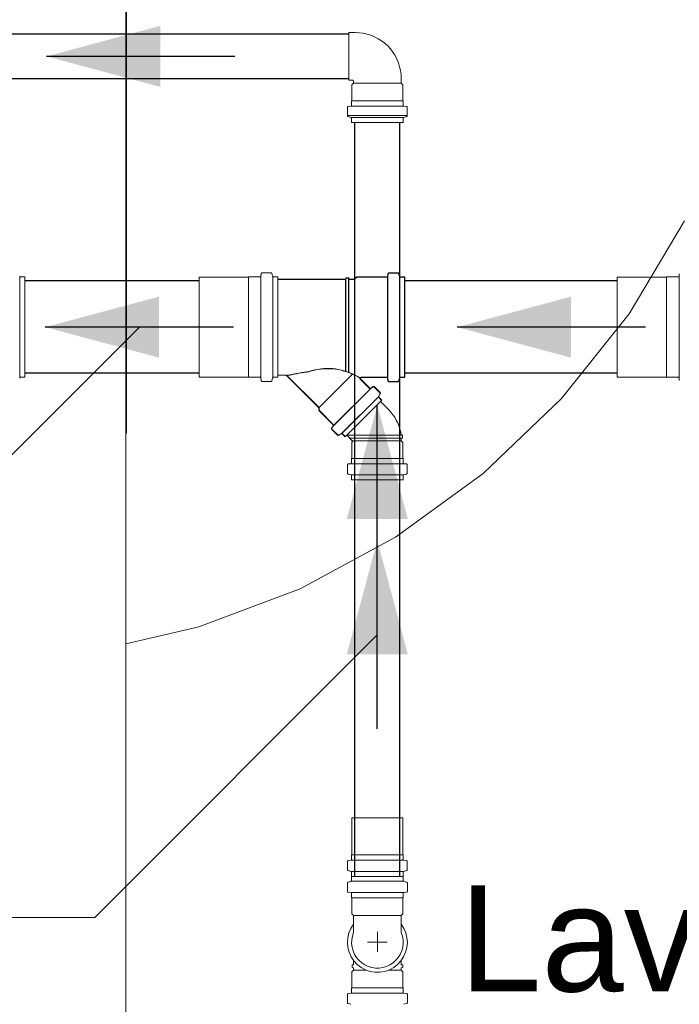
# Model space of a CAD drawing. Header units: millimetres. Extents: x 321 to 585, y -277 to 9.
# Tile 609 of 656: x 387.66 to 389.06, y -125.04 to -122.95. Entities that reach past the tile are written whole.
import ezdxf

# ---------------------------------------------------------------- set-up
doc = ezdxf.new("R2010")
doc.units = ezdxf.units.MM
doc.header["$MEASUREMENT"] = 0
doc.linetypes.add('NULL', pattern=[0])
for name, color, linetype, lineweight in [('Ambiente-Textos', 251, 'Continuous', 5), ('CV-Condutos', 1, 'Continuous', 25), ('CV-Sentido conduto', 9, 'Continuous', 30), ('IFC-Laje-Contorno', 134, 'Continuous', 5), ('IFC-Viga-Contorno', 66, 'Continuous', 5), ('Simbolos', 5, 'Continuous', 20), ('Simbolos_int', 2, 'Continuous', 15), ('TQ-Condutos', 3, 'Continuous', 25), ('TQ-Sentido conduto', 9, 'Continuous', 30), ('TQ-Textos conduto', 7, 'Continuous', 9)]:
    doc.layers.add(name, color=color, linetype=linetype, lineweight=lineweight)
doc.styles.add('Arial', font='arial.ttf')

msp = doc.modelspace()

# ---------------------------------------------------------------- hatches: boundary and pattern name
at = {"layer": 'CV-Sentido conduto', "linetype": 'Continuous'}
for points in [[(387.7212, -123.0319), (387.9627, -123.0966), (387.9627, -122.9672)], [(388.4236, -123.7722), (388.3589, -124.0136), (388.4883, -124.0136)]]:
    msp.add_hatch(color=7, dxfattribs=at).paths.add_polyline_path(points)
at = {"layer": 'TQ-Sentido conduto', "linetype": 'Continuous'}
for points in [[(387.7186, -123.6066), (387.9601, -123.6713), (387.9601, -123.5419)], [(388.5931, -123.6066), (388.8346, -123.6713), (388.8346, -123.5419)], [(388.4236, -124.0595), (388.3589, -124.301), (388.4883, -124.301)]]:
    msp.add_hatch(color=7, dxfattribs=at).paths.add_polyline_path(points)

# ---------------------------------------------------------------- linework, layer by layer
at = {"layer": 'CV-Condutos'}
for p, q in [((388.363, -122.9844), (387.4875, -122.9844)), ((388.363, -123.0794), (387.4875, -123.0794)), ((388.3761, -124.7724), (388.3761, -123.1719)), ((388.4711, -124.7724), (388.4711, -123.1719))]:
    msp.add_line(p, q, dxfattribs=at)
at = {"layer": 'CV-Sentido conduto'}
for points in [[(388.1212, -123.0319), (387.7212, -123.0319)], [(388.4236, -124.1722), (388.4236, -123.7722)]]:
    msp.add_lwpolyline(points, dxfattribs=at)
at = {"layer": 'IFC-Laje-Contorno', "color": 7, "lineweight": 5}
for p, q in [((387.8914, -123.8316), (387.8914, -122.6037)), ((388.9579, -123.5782), (389.0758, -123.3807)), ((388.8145, -123.7582), (388.9579, -123.5782)), ((388.6484, -123.9172), (388.8145, -123.7582)), ((387.8895, -123.8316), (387.8914, -123.8316)), ((388.4624, -124.0526), (388.6484, -123.9172)), ((388.2599, -124.1618), (388.4624, -124.0526)), ((388.0447, -124.2429), (388.2599, -124.1618)), ((387.8895, -124.2785), (388.0447, -124.2429))]:
    msp.add_line(p, q, dxfattribs=at)
at = {"layer": 'IFC-Viga-Contorno', "color": 7, "lineweight": 5}
msp.add_line((387.8895, -126.5316), (387.8895, -122.7629), dxfattribs=at)
at = {"layer": 'Simbolos'}
for p, q in [((388.3765, -122.9812), (388.363, -122.9812)), ((388.4743, -123.0888), (388.4743, -123.079)), ((388.3709, -123.0826), (388.363, -123.0826)), ((388.3693, -123.0924), (388.3729, -123.0888)), ((388.3693, -123.126), (388.3693, -123.0924)), ((388.3729, -123.0888), (388.3729, -123.0846)), ((388.4779, -123.0924), (388.4743, -123.0888)), ((388.4779, -123.126), (388.4779, -123.0924)), ((388.36, -123.1577), (388.36, -123.1402)), ((388.3618, -123.1382), (388.3671, -123.1378)), ((388.3689, -123.1264), (388.3693, -123.126)), ((388.3689, -123.1358), (388.3689, -123.1264)), ((388.4783, -123.1264), (388.4779, -123.126)), ((388.4783, -123.1358), (388.4783, -123.1264)), ((388.4854, -123.1382), (388.4801, -123.1378)), ((388.4872, -123.1577), (388.4872, -123.1402)), ((388.3615, -123.1597), (388.3674, -123.1613)), ((388.4852, -123.1577), (388.362, -123.1577)), ((388.4857, -123.1597), (388.4798, -123.1613)), ((388.3689, -123.1719), (388.3689, -123.1632)), ((388.4783, -123.1719), (388.3689, -123.1719)), ((388.4783, -123.1719), (388.4783, -123.1632)), ((388.177, -123.4931), (388.1765, -123.4983)), ((388.1979, -123.4913), (388.179, -123.4913)), ((388.1998, -123.4928), (388.2014, -123.4986)), ((388.446, -123.4936), (388.4455, -123.4988)), ((388.4465, -123.4931), (388.446, -123.4983)), ((388.4669, -123.4918), (388.448, -123.4918)), ((388.4674, -123.4913), (388.4485, -123.4913)), ((388.4688, -123.4933), (388.4704, -123.4991)), ((388.4693, -123.4928), (388.4709, -123.4986)), ((389.0646, -123.4931), (389.0642, -123.4983)), ((387.6752, -123.5001), (387.6664, -123.5001)), ((387.6752, -123.5001), (387.6752, -123.7131)), ((388.1499, -123.5006), (388.0452, -123.5006)), ((388.1504, -123.5001), (388.1499, -123.5006)), ((388.1746, -123.5001), (388.1504, -123.5001)), ((388.2122, -123.5001), (388.2033, -123.5001)), ((388.2122, -123.5001), (388.2122, -123.7131)), ((388.3562, -123.5055), (388.2122, -123.5055)), ((388.2122, -123.5055), (388.2122, -123.7087)), ((388.3567, -123.505), (388.2127, -123.505)), ((388.2127, -123.505), (388.2127, -123.7082)), ((388.3562, -123.5055), (388.3565, -123.5025)), ((388.3562, -123.7008), (388.3562, -123.5055)), ((388.3623, -123.5025), (388.3565, -123.5025)), ((388.3567, -123.505), (388.357, -123.502)), ((388.3567, -123.7003), (388.3567, -123.505)), ((388.3628, -123.502), (388.357, -123.502)), ((388.3626, -123.5055), (388.3623, -123.5025)), ((388.3626, -123.703), (388.3626, -123.5055)), ((388.375, -123.5055), (388.3626, -123.5055)), ((388.3631, -123.505), (388.3628, -123.502)), ((388.3631, -123.7025), (388.3631, -123.505)), ((388.3755, -123.505), (388.3631, -123.505)), ((388.3799, -123.5006), (388.375, -123.5055)), ((388.375, -123.7082), (388.375, -123.5055)), ((388.3804, -123.5001), (388.3755, -123.505)), ((388.3755, -123.7077), (388.3755, -123.505)), ((388.4436, -123.5006), (388.3799, -123.5006)), ((388.4441, -123.5001), (388.3804, -123.5001)), ((388.4454, -123.5006), (388.4454, -123.7136)), ((388.4459, -123.5001), (388.4459, -123.7131)), ((388.4708, -123.5006), (388.4708, -123.7136)), ((388.4713, -123.5001), (388.4713, -123.7131)), ((388.4812, -123.5006), (388.4723, -123.5006)), ((388.4817, -123.5001), (388.4728, -123.5001)), ((388.4812, -123.5006), (388.4812, -123.7136)), ((388.4817, -123.5001), (388.4817, -123.7131)), ((389.0375, -123.5006), (388.9329, -123.5006)), ((389.038, -123.5001), (389.0375, -123.5006)), ((389.0622, -123.5001), (389.038, -123.5001)), ((388.3714, -123.7059), (388.2999, -123.7774)), ((387.6752, -123.7131), (387.6664, -123.7131)), ((388.1499, -123.7126), (388.0452, -123.7126)), ((388.1504, -123.7131), (388.1499, -123.7126)), ((388.1746, -123.7131), (388.1504, -123.7131)), ((388.177, -123.7201), (388.1765, -123.7149)), ((388.1979, -123.7219), (388.179, -123.7219)), ((388.1998, -123.7204), (388.2014, -123.7146)), ((388.2122, -123.7131), (388.2033, -123.7131)), ((388.2301, -123.7087), (388.2122, -123.7087)), ((388.2306, -123.7082), (388.2127, -123.7082)), ((388.2994, -123.7779), (388.2301, -123.7087)), ((388.2999, -123.7774), (388.2306, -123.7082)), ((388.3709, -123.7064), (388.2994, -123.7779)), ((388.4071, -123.7366), (388.3875, -123.717)), ((388.4076, -123.7361), (388.388, -123.7165)), ((388.4436, -123.7136), (388.3889, -123.7136)), ((388.4441, -123.7131), (388.3894, -123.7131)), ((388.446, -123.7206), (388.4455, -123.7154)), ((388.4465, -123.7201), (388.446, -123.7149)), ((388.4669, -123.7224), (388.448, -123.7224)), ((388.4674, -123.7219), (388.4485, -123.7219)), ((388.4688, -123.7209), (388.4704, -123.7151)), ((388.4693, -123.7204), (388.4709, -123.7146)), ((388.4812, -123.7136), (388.4723, -123.7136)), ((388.4817, -123.7131), (388.4728, -123.7131)), ((389.0375, -123.7126), (388.9329, -123.7126)), ((389.038, -123.7131), (389.0375, -123.7126)), ((389.0622, -123.7131), (389.038, -123.7131)), ((389.0646, -123.7201), (389.0642, -123.7149)), ((388.4084, -123.7379), (388.331, -123.8153)), ((388.4089, -123.7374), (388.3315, -123.8148)), ((388.4138, -123.7333), (388.4098, -123.7367)), ((388.4143, -123.7328), (388.4103, -123.7362)), ((388.4289, -123.7458), (388.4165, -123.7334)), ((388.4294, -123.7453), (388.417, -123.7329)), ((388.4297, -123.7478), (388.4267, -123.7531)), ((388.4254, -123.7549), (388.348, -123.8323)), ((388.4259, -123.7544), (388.3485, -123.8318)), ((388.4326, -123.7621), (388.3553, -123.8395)), ((388.4331, -123.7616), (388.3558, -123.839)), ((388.4292, -123.7483), (388.4262, -123.7536)), ((388.4326, -123.7621), (388.4265, -123.756)), ((388.4331, -123.7616), (388.427, -123.7555)), ((388.4479, -123.7821), (388.4303, -123.7645)), ((388.2994, -123.7836), (388.2994, -123.7779)), ((388.3297, -123.814), (388.2994, -123.7836)), ((388.2999, -123.7831), (388.2999, -123.7774)), ((388.3302, -123.8135), (388.2999, -123.7831)), ((388.3265, -123.8207), (388.3299, -123.8167)), ((388.339, -123.8358), (388.3266, -123.8234)), ((388.327, -123.8202), (388.3304, -123.8162)), ((388.3395, -123.8353), (388.3271, -123.8229)), ((388.3414, -123.8361), (388.3467, -123.833)), ((388.3419, -123.8356), (388.3472, -123.8325)), ((388.3553, -123.8395), (388.3491, -123.8334)), ((388.3558, -123.839), (388.3496, -123.8329)), ((388.37, -123.8476), (388.3586, -123.8362)), ((388.3693, -123.8512), (388.37, -123.8504)), ((388.3693, -123.8848), (388.3693, -123.8512)), ((388.4743, -123.836), (388.4773, -123.8362)), ((388.4743, -123.8424), (388.4773, -123.8421)), ((388.4743, -123.8476), (388.4743, -123.8424)), ((388.4779, -123.8512), (388.4743, -123.8476)), ((388.4773, -123.8421), (388.4773, -123.8362)), ((388.4779, -123.8848), (388.4779, -123.8512)), ((388.3689, -123.8852), (388.3693, -123.8848)), ((388.3689, -123.8945), (388.3689, -123.8852)), ((388.4783, -123.8852), (388.4779, -123.8848)), ((388.4783, -123.8945), (388.4783, -123.8852)), ((388.36, -123.9165), (388.36, -123.899)), ((388.3618, -123.897), (388.3671, -123.8965)), ((388.4854, -123.897), (388.4801, -123.8965)), ((388.4872, -123.9165), (388.4872, -123.899)), ((388.3615, -123.9184), (388.3674, -123.92)), ((388.3689, -123.9307), (388.3689, -123.922)), ((388.4783, -123.9307), (388.3689, -123.9307)), ((388.4783, -123.9307), (388.4783, -123.922)), ((388.4857, -123.9184), (388.4798, -123.92)), ((388.3693, -124.7265), (388.3693, -124.6484)), ((388.4779, -124.7265), (388.4779, -124.6484)), ((388.3689, -124.7269), (388.3693, -124.7265)), ((388.3689, -124.7363), (388.3689, -124.7269)), ((388.4783, -124.7269), (388.4779, -124.7265)), ((388.4783, -124.7363), (388.4783, -124.7269)), ((388.36, -124.7582), (388.36, -124.7407)), ((388.3618, -124.7387), (388.3671, -124.7383)), ((388.4854, -124.7387), (388.4801, -124.7383)), ((388.4872, -124.7582), (388.4872, -124.7407)), ((388.3615, -124.7602), (388.3674, -124.7618)), ((388.3689, -124.7724), (388.3689, -124.7637)), ((388.4783, -124.7724), (388.4783, -124.7637)), ((388.4857, -124.7602), (388.4798, -124.7618)), ((388.3601, -124.7866), (388.3601, -124.8041)), ((388.3616, -124.7846), (388.3675, -124.783)), ((388.4783, -124.7724), (388.3689, -124.7724)), ((388.369, -124.7724), (388.4784, -124.7724)), ((388.369, -124.7724), (388.369, -124.7811)), ((388.4784, -124.7724), (388.4784, -124.7811)), ((388.4858, -124.7846), (388.4799, -124.783)), ((388.4873, -124.7866), (388.4873, -124.8041)), ((388.3619, -124.8061), (388.3672, -124.8065)), ((388.369, -124.8085), (388.369, -124.8179)), ((388.4784, -124.8085), (388.4784, -124.8179)), ((388.4855, -124.8061), (388.4802, -124.8065)), ((388.369, -124.8179), (388.3694, -124.8183)), ((388.3694, -124.8183), (388.3694, -124.8519)), ((388.4784, -124.8179), (388.478, -124.8183)), ((388.478, -124.8183), (388.478, -124.8519)), ((388.3694, -124.8519), (388.373, -124.8555)), ((388.373, -124.8555), (388.373, -124.8919)), ((388.478, -124.8519), (388.4744, -124.8555)), ((388.4744, -124.8555), (388.4744, -124.8919)), ((388.373, -124.9599), (388.37, -124.9602)), ((388.37, -124.966), (388.37, -124.9602)), ((388.373, -124.9599), (388.373, -124.9508)), ((388.4744, -124.9599), (388.4744, -124.9508)), ((388.4744, -124.9599), (388.4774, -124.9602)), ((388.4774, -124.966), (388.4774, -124.9602)), ((388.3694, -124.9751), (388.373, -124.9715)), ((388.3694, -125.0087), (388.3694, -124.9751)), ((388.373, -124.9663), (388.37, -124.966)), ((388.373, -124.9715), (388.373, -124.9663)), ((388.4744, -124.9663), (388.4774, -124.966)), ((388.4744, -124.9715), (388.4744, -124.9663)), ((388.478, -124.9751), (388.4744, -124.9715)), ((388.478, -125.0087), (388.478, -124.9751)), ((388.3601, -125.0404), (388.3601, -125.0229)), ((388.3619, -125.0209), (388.3672, -125.0205)), ((388.369, -125.0091), (388.3694, -125.0087)), ((388.369, -125.0185), (388.369, -125.0091)), ((388.4784, -125.0091), (388.478, -125.0087)), ((388.4784, -125.0185), (388.4784, -125.0091)), ((388.4855, -125.0209), (388.4802, -125.0205)), ((388.4873, -125.0404), (388.4873, -125.0229)), ((388.3616, -125.0424), (388.3675, -125.044)), ((388.4858, -125.0424), (388.4799, -125.044))]:
    msp.add_line(p, q, dxfattribs=at)
for points in [[(388.4743, -123.079), (388.4739, -123.0705), (388.4728, -123.062), (388.471, -123.0537), (388.4684, -123.0456), (388.4651, -123.0377), (388.4612, -123.0301), (388.4566, -123.0229), (388.4514, -123.0161), (388.4456, -123.0098), (388.4394, -123.0041), (388.4326, -122.9989), (388.4254, -122.9943), (388.4178, -122.9904), (388.4099, -122.9871), (388.4018, -122.9845), (388.3935, -122.9827), (388.385, -122.9816), (388.3765, -122.9812)], [(388.3729, -123.0846), (388.3729, -123.0843), (388.3728, -123.0839), (388.3726, -123.0836), (388.3724, -123.0833), (388.3722, -123.0831), (388.3719, -123.0829), (388.3716, -123.0827), (388.3712, -123.0826), (388.3709, -123.0826)], [(388.3618, -123.1382), (388.3615, -123.1383), (388.3612, -123.1384), (388.3609, -123.1386), (388.3606, -123.1388), (388.3604, -123.139), (388.3602, -123.1393), (388.3601, -123.1396), (388.36, -123.1399), (388.36, -123.1402)], [(388.3671, -123.1378), (388.3674, -123.1377), (388.3677, -123.1376), (388.368, -123.1374), (388.3683, -123.1372), (388.3685, -123.137), (388.3687, -123.1367), (388.3688, -123.1364), (388.3689, -123.1361), (388.3689, -123.1358)], [(388.4783, -123.1358), (388.4783, -123.1361), (388.4784, -123.1364), (388.4785, -123.1367), (388.4787, -123.137), (388.4789, -123.1372), (388.4792, -123.1374), (388.4795, -123.1376), (388.4798, -123.1377), (388.4801, -123.1378)], [(388.4872, -123.1402), (388.4872, -123.1399), (388.4871, -123.1396), (388.487, -123.1393), (388.4868, -123.139), (388.4866, -123.1388), (388.4863, -123.1386), (388.486, -123.1384), (388.4857, -123.1383), (388.4854, -123.1382)], [(388.36, -123.1577), (388.36, -123.158), (388.3601, -123.1583), (388.3602, -123.1586), (388.3603, -123.1588), (388.3605, -123.1591), (388.3607, -123.1593), (388.3609, -123.1594), (388.3612, -123.1596), (388.3615, -123.1597)], [(388.3689, -123.1632), (388.3689, -123.1629), (388.3688, -123.1626), (388.3687, -123.1624), (388.3686, -123.1621), (388.3684, -123.1619), (388.3682, -123.1617), (388.3679, -123.1615), (388.3677, -123.1614), (388.3674, -123.1613)], [(388.4798, -123.1613), (388.4795, -123.1614), (388.4792, -123.1615), (388.479, -123.1617), (388.4788, -123.1619), (388.4786, -123.1621), (388.4785, -123.1624), (388.4784, -123.1626), (388.4783, -123.1629), (388.4783, -123.1632)], [(388.4857, -123.1597), (388.486, -123.1596), (388.4862, -123.1594), (388.4865, -123.1593), (388.4867, -123.1591), (388.4869, -123.1588), (388.487, -123.1586), (388.4871, -123.1583), (388.4872, -123.158), (388.4872, -123.1577)], [(388.179, -123.4913), (388.1787, -123.4913), (388.1784, -123.4914), (388.1781, -123.4915), (388.1778, -123.4917), (388.1775, -123.4919), (388.1773, -123.4922), (388.1772, -123.4925), (388.1771, -123.4928), (388.177, -123.4931)], [(388.1998, -123.4928), (388.1997, -123.4925), (388.1996, -123.4922), (388.1994, -123.492), (388.1992, -123.4918), (388.199, -123.4916), (388.1987, -123.4915), (388.1985, -123.4914), (388.1982, -123.4913), (388.1979, -123.4913)], [(388.448, -123.4918), (388.4477, -123.4918), (388.4473, -123.4919), (388.447, -123.492), (388.4468, -123.4922), (388.4465, -123.4924), (388.4463, -123.4927), (388.4462, -123.493), (388.446, -123.4933), (388.446, -123.4936)], [(388.4485, -123.4913), (388.4482, -123.4913), (388.4478, -123.4914), (388.4475, -123.4915), (388.4473, -123.4917), (388.447, -123.4919), (388.4468, -123.4922), (388.4467, -123.4925), (388.4465, -123.4928), (388.4465, -123.4931)], [(388.4688, -123.4933), (388.4687, -123.493), (388.4686, -123.4927), (388.4684, -123.4925), (388.4682, -123.4923), (388.468, -123.4921), (388.4677, -123.492), (388.4675, -123.4919), (388.4672, -123.4918), (388.4669, -123.4918)], [(388.4693, -123.4928), (388.4692, -123.4925), (388.4691, -123.4922), (388.4689, -123.492), (388.4687, -123.4918), (388.4685, -123.4916), (388.4682, -123.4915), (388.468, -123.4914), (388.4677, -123.4913), (388.4674, -123.4913)], [(387.6644, -123.4986), (387.6645, -123.4989), (387.6647, -123.4991), (387.6648, -123.4994), (387.665, -123.4996), (387.6653, -123.4998), (387.6655, -123.4999), (387.6658, -123.5), (387.6661, -123.5001), (387.6664, -123.5001)], [(388.1746, -123.5001), (388.1749, -123.5001), (388.1752, -123.5), (388.1755, -123.4998), (388.1758, -123.4997), (388.176, -123.4994), (388.1762, -123.4992), (388.1764, -123.4989), (388.1765, -123.4986), (388.1766, -123.4983)], [(388.2014, -123.4986), (388.2015, -123.4989), (388.2016, -123.4991), (388.2018, -123.4994), (388.202, -123.4996), (388.2022, -123.4998), (388.2025, -123.4999), (388.2028, -123.5), (388.2031, -123.5001), (388.2033, -123.5001)], [(388.4436, -123.5006), (388.4439, -123.5006), (388.4442, -123.5005), (388.4445, -123.5003), (388.4448, -123.5002), (388.445, -123.4999), (388.4452, -123.4997), (388.4454, -123.4994), (388.4455, -123.4991), (388.4456, -123.4988)], [(388.4441, -123.5001), (388.4444, -123.5001), (388.4447, -123.5), (388.445, -123.4998), (388.4453, -123.4997), (388.4455, -123.4994), (388.4457, -123.4992), (388.4459, -123.4989), (388.446, -123.4986), (388.4461, -123.4983)], [(388.4704, -123.4991), (388.4705, -123.4994), (388.4706, -123.4996), (388.4708, -123.4999), (388.471, -123.5001), (388.4712, -123.5003), (388.4715, -123.5004), (388.4717, -123.5005), (388.472, -123.5006), (388.4723, -123.5006)], [(388.4709, -123.4986), (388.471, -123.4989), (388.4711, -123.4991), (388.4713, -123.4994), (388.4715, -123.4996), (388.4717, -123.4998), (388.472, -123.4999), (388.4722, -123.5), (388.4725, -123.5001), (388.4728, -123.5001)], [(389.0622, -123.5001), (389.0625, -123.5001), (389.0628, -123.5), (389.0631, -123.4998), (389.0634, -123.4997), (389.0637, -123.4994), (389.0639, -123.4992), (389.064, -123.4989), (389.0641, -123.4986), (389.0642, -123.4983)], [(388.2781, -123.7012), (388.2729, -123.702), (388.2678, -123.7029), (388.2626, -123.7037), (388.2575, -123.7046), (388.2523, -123.7056), (388.2472, -123.7065), (388.242, -123.7075), (388.2369, -123.7085), (388.2318, -123.7096)], [(388.2786, -123.7007), (388.2734, -123.7015), (388.2683, -123.7024), (388.2631, -123.7032), (388.258, -123.7041), (388.2528, -123.7051), (388.2477, -123.706), (388.2425, -123.707), (388.2374, -123.708), (388.2323, -123.7091)], [(388.3346, -123.6956), (388.3283, -123.695), (388.3219, -123.6948), (388.3156, -123.6948), (388.3092, -123.6951), (388.3029, -123.6958), (388.2966, -123.6967), (388.2904, -123.6979), (388.2842, -123.6994), (388.2781, -123.7012)], [(388.3351, -123.6951), (388.3288, -123.6945), (388.3224, -123.6943), (388.3161, -123.6943), (388.3097, -123.6946), (388.3034, -123.6953), (388.2971, -123.6962), (388.2909, -123.6974), (388.2847, -123.6989), (388.2786, -123.7007)], [(388.3871, -123.7147), (388.3817, -123.7116), (388.3761, -123.7088), (388.3704, -123.7062), (388.3647, -123.7038), (388.3588, -123.7017), (388.3528, -123.6998), (388.3468, -123.6981), (388.3407, -123.6967), (388.3346, -123.6956)], [(388.3876, -123.7142), (388.3822, -123.7111), (388.3766, -123.7083), (388.3709, -123.7057), (388.3652, -123.7033), (388.3593, -123.7012), (388.3533, -123.6993), (388.3473, -123.6976), (388.3412, -123.6962), (388.3351, -123.6951)], [(387.6664, -123.7131), (387.6661, -123.7131), (387.6658, -123.7132), (387.6655, -123.7133), (387.6653, -123.7134), (387.665, -123.7136), (387.6648, -123.7138), (387.6647, -123.714), (387.6645, -123.7143), (387.6644, -123.7146)], [(388.1766, -123.7149), (388.1765, -123.7146), (388.1764, -123.7143), (388.1762, -123.714), (388.176, -123.7137), (388.1758, -123.7135), (388.1755, -123.7133), (388.1752, -123.7132), (388.1749, -123.7131), (388.1746, -123.7131)], [(388.177, -123.7201), (388.1771, -123.7204), (388.1772, -123.7207), (388.1773, -123.721), (388.1775, -123.7212), (388.1778, -123.7215), (388.1781, -123.7216), (388.1784, -123.7218), (388.1787, -123.7219), (388.179, -123.7219)], [(388.1979, -123.7219), (388.1982, -123.7219), (388.1985, -123.7218), (388.1987, -123.7217), (388.199, -123.7216), (388.1992, -123.7214), (388.1994, -123.7212), (388.1996, -123.7209), (388.1997, -123.7207), (388.1998, -123.7204)], [(388.2033, -123.7131), (388.2031, -123.7131), (388.2028, -123.7132), (388.2025, -123.7133), (388.2022, -123.7134), (388.202, -123.7136), (388.2018, -123.7138), (388.2016, -123.714), (388.2015, -123.7143), (388.2014, -123.7146)], [(388.2318, -123.7096), (388.2316, -123.7094), (388.2315, -123.7092), (388.2313, -123.7091), (388.2312, -123.709), (388.231, -123.7089), (388.2308, -123.7088), (388.2306, -123.7087), (388.2303, -123.7087), (388.2301, -123.7087)], [(388.2323, -123.7091), (388.2321, -123.7089), (388.232, -123.7087), (388.2318, -123.7086), (388.2317, -123.7085), (388.2315, -123.7084), (388.2313, -123.7083), (388.2311, -123.7082), (388.2308, -123.7082), (388.2306, -123.7082)], [(388.3889, -123.7136), (388.3886, -123.7136), (388.3884, -123.7137), (388.3881, -123.7137), (388.3879, -123.7139), (388.3877, -123.714), (388.3875, -123.7142), (388.3873, -123.7144), (388.3872, -123.7146), (388.3871, -123.7148), (388.387, -123.7151), (388.3869, -123.7153), (388.3869, -123.7156), (388.3869, -123.7158), (388.387, -123.7161), (388.3871, -123.7164), (388.3872, -123.7166), (388.3873, -123.7168), (388.3875, -123.717)], [(388.3894, -123.7131), (388.3891, -123.7131), (388.3889, -123.7132), (388.3886, -123.7132), (388.3884, -123.7134), (388.3882, -123.7135), (388.388, -123.7137), (388.3878, -123.7139), (388.3877, -123.7141), (388.3876, -123.7143), (388.3875, -123.7146), (388.3874, -123.7148), (388.3874, -123.7151), (388.3874, -123.7153), (388.3875, -123.7156), (388.3876, -123.7159), (388.3877, -123.7161), (388.3878, -123.7163), (388.388, -123.7165)], [(388.4456, -123.7154), (388.4455, -123.7151), (388.4454, -123.7148), (388.4452, -123.7145), (388.445, -123.7142), (388.4448, -123.714), (388.4445, -123.7138), (388.4442, -123.7137), (388.4439, -123.7136), (388.4436, -123.7136)], [(388.4461, -123.7149), (388.446, -123.7146), (388.4459, -123.7143), (388.4457, -123.714), (388.4455, -123.7137), (388.4453, -123.7135), (388.445, -123.7133), (388.4447, -123.7132), (388.4444, -123.7131), (388.4441, -123.7131)], [(388.446, -123.7206), (388.446, -123.7209), (388.4462, -123.7212), (388.4463, -123.7215), (388.4465, -123.7217), (388.4468, -123.722), (388.447, -123.7221), (388.4473, -123.7223), (388.4477, -123.7224), (388.448, -123.7224)], [(388.4465, -123.7201), (388.4465, -123.7204), (388.4467, -123.7207), (388.4468, -123.721), (388.447, -123.7212), (388.4473, -123.7215), (388.4475, -123.7216), (388.4478, -123.7218), (388.4482, -123.7219), (388.4485, -123.7219)], [(388.4669, -123.7224), (388.4672, -123.7224), (388.4675, -123.7223), (388.4677, -123.7222), (388.468, -123.7221), (388.4682, -123.7219), (388.4684, -123.7217), (388.4686, -123.7214), (388.4687, -123.7212), (388.4688, -123.7209)], [(388.4674, -123.7219), (388.4677, -123.7219), (388.468, -123.7218), (388.4682, -123.7217), (388.4685, -123.7216), (388.4687, -123.7214), (388.4689, -123.7212), (388.4691, -123.7209), (388.4692, -123.7207), (388.4693, -123.7204)], [(388.4723, -123.7136), (388.472, -123.7136), (388.4717, -123.7137), (388.4715, -123.7138), (388.4712, -123.7139), (388.471, -123.7141), (388.4708, -123.7143), (388.4706, -123.7145), (388.4705, -123.7148), (388.4704, -123.7151)], [(388.4728, -123.7131), (388.4725, -123.7131), (388.4722, -123.7132), (388.472, -123.7133), (388.4717, -123.7134), (388.4715, -123.7136), (388.4713, -123.7138), (388.4711, -123.714), (388.471, -123.7143), (388.4709, -123.7146)], [(389.0642, -123.7149), (389.0641, -123.7146), (389.064, -123.7143), (389.0639, -123.714), (389.0637, -123.7137), (389.0634, -123.7135), (389.0631, -123.7133), (389.0628, -123.7132), (389.0625, -123.7131), (389.0622, -123.7131)], [(388.4071, -123.7366), (388.4073, -123.7368), (388.4076, -123.737), (388.4079, -123.7371), (388.4083, -123.7372), (388.4086, -123.7372), (388.4089, -123.7371), (388.4092, -123.7371), (388.4095, -123.7369), (388.4098, -123.7367)], [(388.4076, -123.7361), (388.4078, -123.7363), (388.4081, -123.7365), (388.4084, -123.7366), (388.4088, -123.7367), (388.4091, -123.7367), (388.4094, -123.7366), (388.4097, -123.7366), (388.41, -123.7364), (388.4103, -123.7362)], [(388.4165, -123.7335), (388.4163, -123.7332), (388.416, -123.7331), (388.4157, -123.733), (388.4154, -123.7329), (388.415, -123.7329), (388.4147, -123.7329), (388.4144, -123.733), (388.4141, -123.7331), (388.4138, -123.7333)], [(388.417, -123.733), (388.4168, -123.7327), (388.4165, -123.7326), (388.4162, -123.7325), (388.4159, -123.7324), (388.4155, -123.7324), (388.4152, -123.7324), (388.4149, -123.7325), (388.4146, -123.7326), (388.4143, -123.7328)], [(388.4293, -123.7483), (388.4294, -123.748), (388.4295, -123.7477), (388.4295, -123.7474), (388.4295, -123.7472), (388.4295, -123.7469), (388.4294, -123.7466), (388.4293, -123.7463), (388.4291, -123.7461), (388.4289, -123.7459)], [(388.4298, -123.7478), (388.4299, -123.7475), (388.43, -123.7472), (388.43, -123.7469), (388.43, -123.7467), (388.43, -123.7464), (388.4299, -123.7461), (388.4298, -123.7458), (388.4296, -123.7456), (388.4294, -123.7454)], [(388.4262, -123.7536), (388.426, -123.7538), (388.426, -123.7541), (388.4259, -123.7544), (388.4259, -123.7547), (388.4259, -123.755), (388.426, -123.7553), (388.4261, -123.7555), (388.4263, -123.7558), (388.4265, -123.756)], [(388.4267, -123.7531), (388.4265, -123.7533), (388.4265, -123.7536), (388.4264, -123.7539), (388.4264, -123.7542), (388.4264, -123.7545), (388.4265, -123.7548), (388.4266, -123.755), (388.4268, -123.7553), (388.427, -123.7555)], [(388.4743, -123.836), (388.4732, -123.8293), (388.4715, -123.8227), (388.4695, -123.8162), (388.4669, -123.8099), (388.4639, -123.8039), (388.4605, -123.798), (388.4567, -123.7924), (388.4525, -123.7871), (388.4479, -123.7821)], [(388.3265, -123.8207), (388.3263, -123.821), (388.3261, -123.8213), (388.326, -123.8216), (388.326, -123.8219), (388.326, -123.8222), (388.3261, -123.8226), (388.3262, -123.8229), (388.3264, -123.8232), (388.3266, -123.8234)], [(388.327, -123.8202), (388.3268, -123.8205), (388.3266, -123.8208), (388.3265, -123.8211), (388.3265, -123.8214), (388.3265, -123.8217), (388.3266, -123.8221), (388.3267, -123.8224), (388.3269, -123.8227), (388.3271, -123.8229)], [(388.3299, -123.8167), (388.33, -123.8164), (388.3302, -123.8161), (388.3303, -123.8158), (388.3303, -123.8155), (388.3303, -123.8151), (388.3302, -123.8148), (388.3301, -123.8145), (388.3299, -123.8142), (388.3297, -123.814)], [(388.3304, -123.8162), (388.3305, -123.8159), (388.3307, -123.8156), (388.3308, -123.8153), (388.3308, -123.815), (388.3308, -123.8146), (388.3307, -123.8143), (388.3306, -123.814), (388.3304, -123.8137), (388.3302, -123.8135)], [(388.339, -123.8358), (388.3392, -123.836), (388.3395, -123.8361), (388.3397, -123.8363), (388.34, -123.8363), (388.3403, -123.8364), (388.3406, -123.8364), (388.3409, -123.8363), (388.3411, -123.8362), (388.3414, -123.8361)], [(388.3395, -123.8353), (388.3397, -123.8355), (388.34, -123.8356), (388.3402, -123.8358), (388.3405, -123.8358), (388.3408, -123.8359), (388.3411, -123.8359), (388.3414, -123.8358), (388.3416, -123.8357), (388.3419, -123.8356)], [(388.3491, -123.8334), (388.3489, -123.8332), (388.3487, -123.833), (388.3484, -123.8329), (388.3481, -123.8328), (388.3478, -123.8328), (388.3475, -123.8328), (388.3473, -123.8328), (388.347, -123.8329), (388.3467, -123.833)], [(388.3496, -123.8329), (388.3494, -123.8327), (388.3492, -123.8325), (388.3489, -123.8324), (388.3486, -123.8323), (388.3483, -123.8323), (388.348, -123.8323), (388.3478, -123.8323), (388.3475, -123.8324), (388.3472, -123.8325)], [(388.37, -123.8504), (388.3703, -123.8502), (388.3704, -123.8499), (388.3705, -123.8495), (388.3706, -123.8492), (388.3706, -123.8488), (388.3705, -123.8485), (388.3704, -123.8482), (388.3703, -123.8479), (388.37, -123.8476)], [(388.3618, -123.897), (388.3615, -123.897), (388.3612, -123.8971), (388.3609, -123.8973), (388.3606, -123.8975), (388.3604, -123.8978), (388.3602, -123.898), (388.3601, -123.8983), (388.36, -123.8986), (388.36, -123.899)], [(388.3671, -123.8965), (388.3674, -123.8965), (388.3677, -123.8963), (388.368, -123.8962), (388.3683, -123.896), (388.3685, -123.8957), (388.3687, -123.8955), (388.3688, -123.8952), (388.3689, -123.8948), (388.3689, -123.8945)], [(388.4783, -123.8945), (388.4783, -123.8948), (388.4784, -123.8952), (388.4785, -123.8955), (388.4787, -123.8957), (388.4789, -123.896), (388.4792, -123.8962), (388.4795, -123.8963), (388.4798, -123.8965), (388.4801, -123.8965)], [(388.4872, -123.899), (388.4872, -123.8986), (388.4871, -123.8983), (388.487, -123.898), (388.4868, -123.8978), (388.4866, -123.8975), (388.4863, -123.8973), (388.486, -123.8971), (388.4857, -123.897), (388.4854, -123.897)], [(388.36, -123.9165), (388.36, -123.9168), (388.3601, -123.9171), (388.3602, -123.9173), (388.3603, -123.9176), (388.3605, -123.9178), (388.3607, -123.918), (388.3609, -123.9182), (388.3612, -123.9183), (388.3615, -123.9184)], [(388.3689, -123.922), (388.3689, -123.9217), (388.3688, -123.9214), (388.3687, -123.9211), (388.3686, -123.9209), (388.3684, -123.9206), (388.3682, -123.9204), (388.3679, -123.9203), (388.3677, -123.9201), (388.3674, -123.92)], [(388.4798, -123.92), (388.4795, -123.9201), (388.4792, -123.9203), (388.479, -123.9204), (388.4788, -123.9206), (388.4786, -123.9209), (388.4785, -123.9211), (388.4784, -123.9214), (388.4783, -123.9217), (388.4783, -123.922)], [(388.4857, -123.9184), (388.486, -123.9183), (388.4862, -123.9182), (388.4865, -123.918), (388.4867, -123.9178), (388.4869, -123.9176), (388.487, -123.9173), (388.4871, -123.9171), (388.4872, -123.9168), (388.4872, -123.9165)], [(388.3618, -124.7387), (388.3615, -124.7388), (388.3612, -124.7389), (388.3609, -124.7391), (388.3606, -124.7393), (388.3604, -124.7395), (388.3602, -124.7398), (388.3601, -124.7401), (388.36, -124.7404), (388.36, -124.7407)], [(388.3671, -124.7383), (388.3674, -124.7382), (388.3677, -124.7381), (388.368, -124.7379), (388.3683, -124.7377), (388.3685, -124.7375), (388.3687, -124.7372), (388.3688, -124.7369), (388.3689, -124.7366), (388.3689, -124.7363)], [(388.4783, -124.7363), (388.4783, -124.7366), (388.4784, -124.7369), (388.4785, -124.7372), (388.4787, -124.7375), (388.4789, -124.7377), (388.4792, -124.7379), (388.4795, -124.7381), (388.4798, -124.7382), (388.4801, -124.7383)], [(388.4872, -124.7407), (388.4872, -124.7404), (388.4871, -124.7401), (388.487, -124.7398), (388.4868, -124.7395), (388.4866, -124.7393), (388.4863, -124.7391), (388.486, -124.7389), (388.4857, -124.7388), (388.4854, -124.7387)], [(388.36, -124.7582), (388.36, -124.7585), (388.3601, -124.7588), (388.3602, -124.7591), (388.3603, -124.7593), (388.3605, -124.7596), (388.3607, -124.7598), (388.3609, -124.76), (388.3612, -124.7601), (388.3615, -124.7602)], [(388.3689, -124.7637), (388.3689, -124.7634), (388.3688, -124.7631), (388.3687, -124.7629), (388.3686, -124.7626), (388.3684, -124.7624), (388.3682, -124.7622), (388.3679, -124.762), (388.3677, -124.7619), (388.3674, -124.7618)], [(388.4798, -124.7618), (388.4795, -124.7619), (388.4792, -124.762), (388.479, -124.7622), (388.4788, -124.7624), (388.4786, -124.7626), (388.4785, -124.7629), (388.4784, -124.7631), (388.4783, -124.7634), (388.4783, -124.7637)], [(388.4857, -124.7602), (388.486, -124.7601), (388.4862, -124.76), (388.4865, -124.7598), (388.4867, -124.7596), (388.4869, -124.7593), (388.487, -124.7591), (388.4871, -124.7588), (388.4872, -124.7585), (388.4872, -124.7582)], [(388.3616, -124.7846), (388.3613, -124.7847), (388.361, -124.7849), (388.3608, -124.785), (388.3606, -124.7852), (388.3604, -124.7855), (388.3603, -124.7857), (388.3602, -124.786), (388.3601, -124.7863), (388.3601, -124.7866)], [(388.3675, -124.783), (388.3678, -124.7829), (388.368, -124.7828), (388.3683, -124.7826), (388.3685, -124.7824), (388.3687, -124.7822), (388.3688, -124.782), (388.3689, -124.7817), (388.369, -124.7814), (388.369, -124.7811)], [(388.4784, -124.7811), (388.4784, -124.7814), (388.4785, -124.7817), (388.4786, -124.782), (388.4787, -124.7822), (388.4789, -124.7824), (388.4791, -124.7826), (388.4793, -124.7828), (388.4796, -124.7829), (388.4799, -124.783)], [(388.4873, -124.7866), (388.4873, -124.7863), (388.4872, -124.786), (388.4871, -124.7857), (388.487, -124.7855), (388.4868, -124.7852), (388.4866, -124.785), (388.4863, -124.7849), (388.4861, -124.7847), (388.4858, -124.7846)], [(388.3601, -124.8041), (388.3601, -124.8044), (388.3602, -124.8047), (388.3603, -124.805), (388.3605, -124.8053), (388.3607, -124.8056), (388.361, -124.8058), (388.3613, -124.8059), (388.3616, -124.806), (388.3619, -124.8061)], [(388.369, -124.8085), (388.369, -124.8082), (388.3689, -124.8079), (388.3688, -124.8076), (388.3686, -124.8073), (388.3684, -124.8071), (388.3681, -124.8069), (388.3678, -124.8067), (388.3675, -124.8066), (388.3672, -124.8066)], [(388.4802, -124.8066), (388.4799, -124.8066), (388.4796, -124.8067), (388.4793, -124.8069), (388.479, -124.8071), (388.4788, -124.8073), (388.4786, -124.8076), (388.4785, -124.8079), (388.4784, -124.8082), (388.4784, -124.8085)], [(388.4855, -124.8061), (388.4858, -124.806), (388.4861, -124.8059), (388.4864, -124.8058), (388.4867, -124.8056), (388.4869, -124.8053), (388.4871, -124.805), (388.4872, -124.8047), (388.4873, -124.8044), (388.4873, -124.8041)], [(388.373, -124.8919), (388.3706, -124.8994), (388.3692, -124.9072), (388.3691, -124.9151), (388.37, -124.923), (388.3721, -124.9306), (388.3753, -124.9379), (388.3795, -124.9446), (388.3846, -124.9506), (388.3905, -124.9559), (388.3971, -124.9602), (388.4043, -124.9636), (388.4119, -124.9658), (388.4197, -124.967), (388.4277, -124.967), (388.4355, -124.9658), (388.4431, -124.9636), (388.4503, -124.9602), (388.4569, -124.9559), (388.4628, -124.9506), (388.4679, -124.9446), (388.4721, -124.9379), (388.4753, -124.9306), (388.4774, -124.923), (388.4783, -124.9151), (388.4781, -124.9072), (388.4768, -124.8994), (388.4744, -124.8919)], [(388.3619, -125.0209), (388.3616, -125.021), (388.3613, -125.0211), (388.361, -125.0213), (388.3607, -125.0215), (388.3605, -125.0217), (388.3603, -125.022), (388.3602, -125.0223), (388.3601, -125.0226), (388.3601, -125.0229)], [(388.3672, -125.0205), (388.3675, -125.0204), (388.3678, -125.0203), (388.3681, -125.0201), (388.3684, -125.0199), (388.3686, -125.0197), (388.3688, -125.0194), (388.3689, -125.0191), (388.369, -125.0188), (388.369, -125.0185)], [(388.4784, -125.0185), (388.4784, -125.0188), (388.4785, -125.0191), (388.4786, -125.0194), (388.4788, -125.0197), (388.479, -125.0199), (388.4793, -125.0201), (388.4796, -125.0203), (388.4799, -125.0204), (388.4802, -125.0205)], [(388.4873, -125.0229), (388.4873, -125.0226), (388.4872, -125.0223), (388.4871, -125.022), (388.4869, -125.0217), (388.4867, -125.0215), (388.4864, -125.0213), (388.4861, -125.0211), (388.4858, -125.021), (388.4855, -125.0209)], [(388.3601, -125.0404), (388.3601, -125.0407), (388.3602, -125.041), (388.3603, -125.0413), (388.3604, -125.0415), (388.3606, -125.0418), (388.3608, -125.042), (388.361, -125.0422), (388.3613, -125.0423), (388.3616, -125.0424)], [(388.4858, -125.0424), (388.4861, -125.0423), (388.4863, -125.0422), (388.4866, -125.042), (388.4868, -125.0418), (388.487, -125.0415), (388.4871, -125.0413), (388.4872, -125.041), (388.4873, -125.0407), (388.4873, -125.0404)]]:
    msp.add_lwpolyline(points, dxfattribs=at)
at = {"layer": 'Simbolos_int'}
for p, q in [((388.363, -123.0826), (388.363, -122.9812)), ((388.4743, -123.0888), (388.3729, -123.0888)), ((388.4783, -123.1264), (388.3689, -123.1264)), ((388.4783, -123.1376), (388.3689, -123.1376)), ((388.4783, -123.1617), (388.3689, -123.1617)), ((387.6648, -123.5001), (387.6648, -123.7131)), ((388.0452, -123.5006), (388.0452, -123.7126)), ((388.1499, -123.5006), (388.1499, -123.7126)), ((388.1764, -123.5001), (388.1764, -123.7131)), ((388.2018, -123.5001), (388.2018, -123.7131)), ((388.9329, -123.5006), (388.9329, -123.7126)), ((389.0375, -123.5006), (389.0375, -123.7126)), ((389.064, -123.5001), (389.064, -123.7131)), ((388.3586, -123.8362), (388.4303, -123.7645)), ((388.4743, -123.836), (388.3588, -123.836)), ((388.4743, -123.8424), (388.3648, -123.8424)), ((388.4743, -123.8476), (388.37, -123.8476)), ((388.4783, -123.8852), (388.3689, -123.8852)), ((388.4783, -123.8964), (388.3689, -123.8964)), ((388.4783, -123.9204), (388.3689, -123.9204)), ((388.4779, -124.6484), (388.3693, -124.6484)), ((388.4783, -124.7269), (388.3689, -124.7269)), ((388.4783, -124.7381), (388.3689, -124.7381)), ((388.4783, -124.7622), (388.3689, -124.7622)), ((388.369, -124.7826), (388.4784, -124.7826)), ((388.369, -124.8067), (388.4784, -124.8067)), ((388.4784, -124.8179), (388.369, -124.8179)), ((388.4744, -124.8555), (388.373, -124.8555)), ((388.4237, -124.9124), (388.4237, -124.8898)), ((388.4237, -124.8898), (388.4237, -124.9329)), ((388.403, -124.9124), (388.4442, -124.9124)), ((388.373, -124.9715), (388.4002, -124.9715)), ((388.4744, -124.9715), (388.4472, -124.9715)), ((388.4784, -125.0203), (388.369, -125.0203)), ((388.478, -125.0087), (388.3694, -125.0087))]:
    msp.add_line(p, q, dxfattribs=at)
msp.add_lwpolyline([(388.373, -124.874), (388.3674, -124.8828), (388.3633, -124.8924), (388.3609, -124.9026), (388.3601, -124.913), (388.361, -124.9234), (388.3637, -124.9335), (388.368, -124.943), (388.3737, -124.9517), (388.3808, -124.9594), (388.3891, -124.9658), (388.3983, -124.9707), (388.4082, -124.9741), (388.4185, -124.9758), (388.4289, -124.9758), (388.4392, -124.9741), (388.4491, -124.9707), (388.4583, -124.9658), (388.4666, -124.9594), (388.4737, -124.9517), (388.4794, -124.943), (388.4837, -124.9335), (388.4863, -124.9234), (388.4873, -124.913), (388.4865, -124.9026), (388.4841, -124.8924), (388.48, -124.8828), (388.4744, -124.874)], dxfattribs=at)
at = {"layer": 'TQ-Condutos'}
for p, q in [((388.0452, -123.5086), (387.6752, -123.5086)), ((388.9329, -123.5086), (388.4817, -123.5086)), ((388.0452, -123.7046), (387.6752, -123.7046)), ((388.9329, -123.7046), (388.4817, -123.7046)), ((388.3761, -124.6484), (388.3761, -123.9307)), ((388.4711, -124.6484), (388.4711, -123.9307))]:
    msp.add_line(p, q, dxfattribs=at)
at = {"layer": 'TQ-Sentido conduto'}
for points in [[(388.1186, -123.6066), (387.7186, -123.6066)], [(388.9931, -123.6066), (388.5931, -123.6066)], [(388.4236, -124.4595), (388.4236, -124.0595)]]:
    msp.add_lwpolyline(points, dxfattribs=at)
at = {"layer": 'TQ-Textos conduto'}
for points in [[(387.9186, -123.6066), (387.3186, -124.2066), (385.5672, -124.2066)], [(388.4236, -124.2595), (387.8236, -124.8595), (386.2275, -124.8595)]]:
    msp.add_lwpolyline(points, dxfattribs=at)

# ---------------------------------------------------------------- texts
at = {"layer": 'Ambiente-Textos', "color": 7, "linetype": 'NULL', "lineweight": 5, "insert": (389.1127, -125.0199), "char_height": 0.225, "width": 2.122043, "attachment_point": 8, "line_spacing_factor": 0.9, "style": 'Arial'}
msp.add_mtext('Lavabo', dxfattribs=at)

doc.saveas('drawing.dxf')
